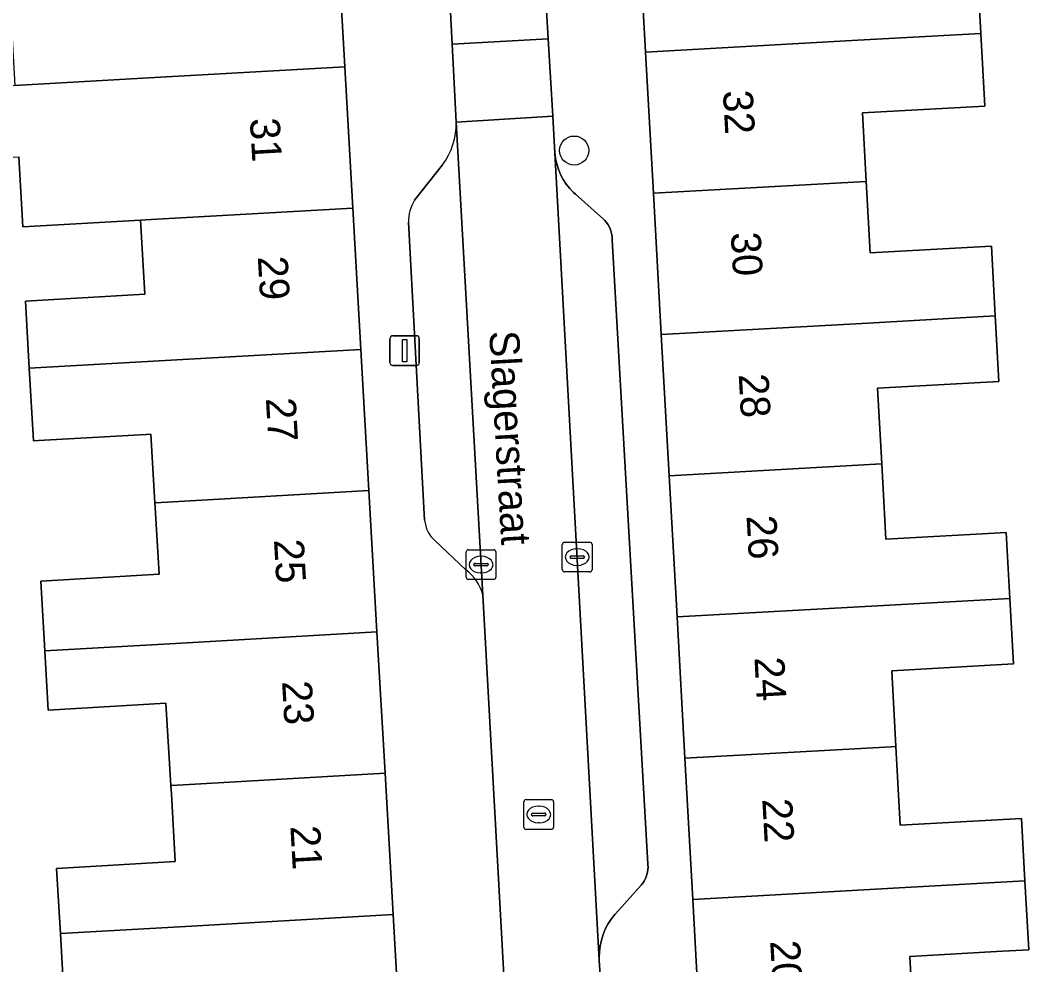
# Model space of a CAD drawing. Extents: x 160856 to 161310, y 384024 to 384878.
# Drawn here: x 161043.05 to 161076.94, y 384786.93 to 384818.67 of the extents above; entities that cross this region are included whole.
import ezdxf

# ---------------------------------------------------------------- set-up
doc = ezdxf.new("R2010")
doc.units = 0
for name, color, linetype in [('IMGEO_Boom', 7, 'Continuous'), ('IMGEO_Erf', 7, 'Continuous'), ('IMGEO_Kolk', 7, 'Continuous'), ('IMGEO_Lichtmast', 7, 'Continuous'), ('IMGEO_Openbare_ruimte_label', 7, 'Continuous'), ('IMGEO_Pand', 7, 'Continuous'), ('IMGEO_Pand_nummerreeks', 7, 'Continuous'), ('IMGEO_Parkeervlak_open', 7, 'Continuous'), ('IMGEO_Rijbaan_lokaal_open', 7, 'Continuous'), ('IMGEO_Rioolput', 7, 'Continuous'), ('IMGEO_Voetpad_open', 7, 'Continuous')]:
    doc.layers.add(name, color=color, linetype=linetype)

msp = doc.modelspace()

# ---------------------------------------------------------------- linework, layer by layer
at = {"layer": 'IMGEO_Boom'}
msp.add_circle((161061.668, 384814.289), 0.489, dxfattribs=at)
at = {"layer": 'IMGEO_Erf'}
for points in [[(161075.205, 384820.489), (161075.331, 384818.226), (161075.466, 384815.784), (161071.355, 384815.556), (161071.483, 384813.252), (161071.616, 384810.849), (161075.687, 384811.075), (161075.817, 384808.732), (161075.939, 384806.528), (161071.859, 384806.301), (161072, 384803.759), (161072.141, 384801.231), (161076.188, 384801.456), (161076.311, 384799.238), (161076.434, 384797.038), (161072.336, 384796.81), (161072.477, 384794.265), (161072.624, 384791.619), (161076.7, 384791.845), (161076.792, 384790.164), (161076.815, 384789.745), (161076.944, 384787.431), (161075.856, 384787.371), (161072.949, 384787.211), (161073.083, 384784.777)], [(161044.542, 384785.537), (161044.402, 384787.978), (161044.277, 384790.169), (161048.262, 384790.397), (161048.132, 384792.679), (161048.116, 384792.954), (161047.948, 384795.715), (161043.998, 384795.489), (161043.876, 384797.475), (161043.742, 384799.825), (161047.718, 384800.052), (161047.589, 384802.295), (161047.58, 384802.45), (161047.447, 384804.76), (161047.285, 384804.75), (161044.881, 384804.613), (161043.672, 384804.544), (161043.499, 384804.534), (161043.359, 384806.972), (161043.23, 384809.232), (161047.237, 384809.462), (161047.095, 384811.95), (161043.145, 384811.725), (161043.011, 384814.074)]]:
    msp.add_lwpolyline(points, dxfattribs=at)
at = {"layer": 'IMGEO_Kolk'}
for p, q in [((161061.269, 384800.204), (161061.269, 384801.056)), ((161061.344, 384801.13), (161062.196, 384801.13)), ((161062.27, 384801.056), (161062.27, 384800.204)), ((161058.039, 384799.95), (161058.039, 384800.802)), ((161058.114, 384800.876), (161058.966, 384800.876)), ((161059.04, 384800.802), (161059.04, 384799.95)), ((161061.757, 384800.91), (161061.782, 384800.91)), ((161058.298, 384800.37), (161058.298, 384800.382)), ((161058.341, 384800.419), (161058.739, 384800.419)), ((161058.527, 384800.656), (161058.552, 384800.656)), ((161058.782, 384800.382), (161058.782, 384800.37)), ((161061.528, 384800.624), (161061.528, 384800.636)), ((161061.966, 384800.587), (161061.568, 384800.587)), ((161061.571, 384800.673), (161061.969, 384800.673)), ((161062.012, 384800.636), (161062.012, 384800.624)), ((161058.736, 384800.333), (161058.338, 384800.333)), ((161058.55, 384800.096), (161058.525, 384800.096)), ((161062.196, 384800.13), (161061.344, 384800.13)), ((161061.78, 384800.35), (161061.755, 384800.35)), ((161058.966, 384799.876), (161058.114, 384799.876))]:
    msp.add_line(p, q, dxfattribs=at)
for points in [[(161061.269, 384800.204), (161061.269, 384801.056)], [(161061.344, 384801.13), (161062.196, 384801.13)], [(161062.27, 384801.056), (161062.27, 384800.204)], [(161058.039, 384799.95), (161058.039, 384800.802)], [(161058.114, 384800.876), (161058.966, 384800.876)], [(161059.04, 384800.802), (161059.04, 384799.95)], [(161062.196, 384800.13), (161061.344, 384800.13)], [(161058.966, 384799.876), (161058.114, 384799.876)]]:
    msp.add_lwpolyline(points, dxfattribs=at)
for centre, radius, start, end in [((161061.346, 384801.054), 0.0765, 91.552, 178.448), ((161061.346, 384801.054), 0.0765, 91.552, 178.448), ((161062.194, 384801.054), 0.0765, 1.552, 88.448), ((161062.194, 384801.054), 0.0765, 1.552, 88.448), ((161058.116, 384800.8), 0.0765, 91.552, 178.448), ((161058.116, 384800.8), 0.0765, 91.552, 178.448), ((161058.964, 384800.8), 0.0765, 1.552, 88.448), ((161058.964, 384800.8), 0.0765, 1.552, 88.448), ((161058.338, 384800.379), 0.0403, 85.8775, 175.7526), ((161058.335, 384800.369), 0.0366, 178.938, 274.7102), ((161058.739, 384800.376), 0.043, 264.8664, 352.4533), ((161058.743, 384800.381), 0.0386, 1.7309, 96.639), ((161061.568, 384800.633), 0.0403, 85.8775, 175.7526), ((161061.565, 384800.623), 0.0366, 178.938, 274.7102), ((161061.969, 384800.63), 0.043, 264.8664, 352.4533), ((161061.973, 384800.635), 0.0386, 1.7309, 96.639), ((161061.346, 384800.206), 0.0765, 181.552, 268.448), ((161061.346, 384800.206), 0.0765, 181.552, 268.448), ((161062.194, 384800.206), 0.0765, 271.552, 358.448), ((161062.194, 384800.206), 0.0765, 271.552, 358.448), ((161058.116, 384799.952), 0.0765, 181.552, 268.448), ((161058.116, 384799.952), 0.0765, 181.552, 268.448), ((161058.964, 384799.952), 0.0765, 271.552, 358.448), ((161058.964, 384799.952), 0.0765, 271.552, 358.448)]:
    msp.add_arc(centre, radius, start, end, dxfattribs=at)
for centre, major_axis, ratio, start_param, end_param in [((161061.756, 384800.63), (-0.387, 0.002), 0.722429, 4.712389, 7.853982), ((161061.781, 384800.63), (-0.39, 0.002), 0.717154, 1.570796, 4.712389), ((161058.526, 384800.376), (-0.387, 0.002), 0.722429, 4.712389, 7.853982), ((161058.551, 384800.376), (-0.39, 0.002), 0.717154, 1.570796, 4.712389)]:
    msp.add_ellipse(centre, major_axis=major_axis, ratio=ratio, start_param=start_param, end_param=end_param, dxfattribs=at)
at = {"layer": 'IMGEO_Lichtmast'}
for p, q in [((161055.474, 384807.166), (161055.474, 384807.966)), ((161055.474, 384807.966), (161055.474, 384807.166)), ((161055.574, 384808.066), (161056.364, 384808.066)), ((161056.364, 384808.066), (161055.574, 384808.066)), ((161056.464, 384807.966), (161056.464, 384807.166)), ((161056.464, 384807.166), (161056.464, 384807.966)), ((161056.364, 384807.066), (161055.574, 384807.066)), ((161055.574, 384807.066), (161056.364, 384807.066))]:
    msp.add_line(p, q, dxfattribs=at)
msp.add_lwpolyline([(161055.894, 384807.941), (161056.044, 384807.941), (161056.044, 384807.191), (161055.894, 384807.191), (161055.894, 384807.941)], dxfattribs=at)
for centre, start, end in [((161055.574, 384807.966), 90, 180), ((161055.574, 384807.966), 90, 180), ((161056.364, 384807.966), 0, 90), ((161056.364, 384807.966), 360, 90), ((161055.574, 384807.166), 180, 270), ((161055.574, 384807.166), 180, 270), ((161056.364, 384807.166), 270, 0), ((161056.364, 384807.166), 270, 0)]:
    msp.add_arc(centre, 0.1, start, end, dxfattribs=at)
at = {"layer": 'IMGEO_Pand'}
for points in [[(161064.068, 384817.6), (161071.002, 384817.986), (161075.331, 384818.226), (161075.205, 384820.489), (161071.066, 384820.259), (161070.921, 384822.863), (161068.79, 384822.745), (161063.797, 384822.467)], [(161053.677, 384821.973), (161048.686, 384821.687), (161046.626, 384821.569), (161042.598, 384821.338), (161042.751, 384818.651), (161042.875, 384816.471), (161047.179, 384816.718), (161053.956, 384817.105)], [(161064.331, 384812.854), (161071.266, 384813.24), (161071.483, 384813.252), (161071.355, 384815.556), (161075.466, 384815.784), (161075.331, 384818.226), (161071.002, 384817.986), (161064.068, 384817.6)], [(161054.227, 384812.357), (161053.956, 384817.105), (161047.179, 384816.718), (161042.875, 384816.471), (161036.825, 384816.126), (161036.962, 384813.728), (161043.011, 384814.074), (161043.145, 384811.725), (161047.095, 384811.95), (161047.451, 384811.97)], [(161064.331, 384812.854), (161064.595, 384808.108), (161071.53, 384808.494), (161075.817, 384808.732), (161075.687, 384811.075), (161071.616, 384810.849), (161071.483, 384813.252), (161071.266, 384813.24)], [(161054.499, 384807.609), (161054.227, 384812.357), (161047.451, 384811.97), (161047.095, 384811.95), (161047.237, 384809.462), (161043.23, 384809.232), (161043.359, 384806.972), (161047.723, 384807.222)], [(161064.859, 384803.362), (161071.794, 384803.748), (161072, 384803.759), (161071.859, 384806.301), (161075.939, 384806.528), (161075.817, 384808.732), (161071.53, 384808.494), (161064.595, 384808.108)], [(161054.499, 384807.609), (161047.723, 384807.222), (161043.359, 384806.972), (161043.499, 384804.534), (161043.672, 384804.544), (161044.881, 384804.613), (161047.285, 384804.75), (161047.447, 384804.76), (161047.58, 384802.45), (161047.995, 384802.474), (161054.77, 384802.862)], [(161064.859, 384803.362), (161065.123, 384798.617), (161072.058, 384799.002), (161076.311, 384799.238), (161076.188, 384801.456), (161072.141, 384801.231), (161072, 384803.759), (161071.794, 384803.748)], [(161054.77, 384802.862), (161047.995, 384802.474), (161047.58, 384802.45), (161047.589, 384802.295), (161047.718, 384800.052), (161043.742, 384799.825), (161043.876, 384797.475), (161048.267, 384797.726), (161055.039, 384798.114)], [(161065.386, 384793.871), (161072.322, 384794.256), (161072.477, 384794.265), (161072.336, 384796.81), (161076.434, 384797.038), (161076.311, 384799.238), (161072.058, 384799.002), (161065.123, 384798.617)], [(161055.039, 384798.114), (161048.267, 384797.726), (161043.876, 384797.475), (161043.998, 384795.489), (161047.948, 384795.715), (161048.116, 384792.954), (161048.539, 384792.978), (161055.314, 384793.366)], [(161072.477, 384794.265), (161072.322, 384794.256), (161065.386, 384793.871), (161065.65, 384789.125), (161072.586, 384789.51), (161076.815, 384789.745), (161076.792, 384790.164), (161076.7, 384791.845), (161072.624, 384791.619)], [(161055.314, 384793.366), (161048.539, 384792.978), (161048.116, 384792.954), (161048.132, 384792.679), (161048.262, 384790.397), (161044.277, 384790.169), (161044.402, 384787.978), (161048.811, 384788.23), (161055.585, 384788.618)], [(161076.944, 384787.431), (161076.815, 384789.745), (161072.586, 384789.51), (161065.65, 384789.125), (161065.914, 384784.379), (161073.083, 384784.777), (161072.949, 384787.211), (161075.856, 384787.371)], [(161055.585, 384788.618), (161048.811, 384788.23), (161044.402, 384787.978), (161044.542, 384785.537), (161048.538, 384785.766), (161048.67, 384783.459), (161049.083, 384783.483), (161055.857, 384783.87)]]:
    msp.add_lwpolyline(points, close=True, dxfattribs=at)
at = {"layer": 'IMGEO_Parkeervlak_open'}
for points in [[(161058.598, 384799.354), (161057.699, 384815.242)], [(161057.245, 384813.813), (161056.305, 384812.619)], [(161056.105, 384811.881), (161056.642, 384801.868)], [(161056.989, 384801.182), (161058.026, 384800.206)]]:
    msp.add_lwpolyline(points, dxfattribs=at)
msp.add_lwpolyline([(161061.021, 384814.215), (161062.512, 384787.086), (161062.509, 384787.171), (161062.515, 384787.367), (161062.539, 384787.562), (161062.58, 384787.755), (161062.638, 384787.942), (161062.713, 384788.124), (161062.803, 384788.299), (161062.909, 384788.464), (161063.029, 384788.62), (161063.163, 384788.764), (161063.917, 384789.606), (161063.969, 384789.67), (161064.015, 384789.738), (161064.055, 384789.811), (161064.088, 384789.886), (161064.114, 384789.964), (161064.133, 384790.044), (161064.145, 384790.126), (161064.15, 384790.208), (161064.147, 384790.291), (161064.145, 384790.316), (161062.948, 384811.286), (161062.944, 384811.375), (161062.932, 384811.463), (161062.912, 384811.549), (161062.884, 384811.634), (161062.849, 384811.715), (161062.807, 384811.793), (161062.757, 384811.868), (161062.702, 384811.937), (161062.654, 384811.988), (161061.707, 384812.82), (161061.648, 384812.875), (161061.519, 384813.013), (161061.403, 384813.162), (161061.301, 384813.321), (161061.213, 384813.489), (161061.141, 384813.663), (161061.085, 384813.843), (161061.045, 384814.028)], close=True, dxfattribs=at)
for centre, radius, start, end in [((161055.439, 384815.173), 2.261, 323.0069, 1.7425), ((161057.329, 384811.945), 1.226, 146.6676, 183.0062), ((161057.682, 384801.963), 1.044, 185.2265, 228.4369), ((161057.105, 384798.97), 1.541, 14.4293, 53.3224)]:
    msp.add_arc(centre, radius, start, end, dxfattribs=at)
at = {"layer": 'IMGEO_Rijbaan_lokaal_open'}
msp.add_lwpolyline([(161055.974, 384846.624), (161056.109, 384843.993), (161056.61, 384836.285), (161057.563, 384817.865), (161060.792, 384818.044), (161060.477, 384823.353), (161059.343, 384843.106)], dxfattribs=at)
for points in [[(161057.699, 384815.242), (161060.947, 384815.449), (161060.792, 384818.044), (161057.563, 384817.865)], [(161057.699, 384815.242), (161058.598, 384799.354), (161059.355, 384785.558), (161060.831, 384758.662), (161060.837, 384758.55), (161064.049, 384758.727), (161062.707, 384784.049), (161062.512, 384787.086), (161061.021, 384814.215), (161060.947, 384815.449)]]:
    msp.add_lwpolyline(points, close=True, dxfattribs=at)
at = {"layer": 'IMGEO_Rioolput'}
for p, q in [((161059.976, 384791.554), (161059.976, 384792.406)), ((161060.051, 384792.48), (161060.903, 384792.48)), ((161060.464, 384792.26), (161060.489, 384792.26)), ((161060.977, 384792.406), (161060.977, 384791.554)), ((161060.235, 384791.974), (161060.235, 384791.986)), ((161060.673, 384791.937), (161060.275, 384791.937)), ((161060.278, 384792.023), (161060.676, 384792.023)), ((161060.719, 384791.986), (161060.719, 384791.974)), ((161060.487, 384791.7), (161060.462, 384791.7)), ((161060.903, 384791.48), (161060.051, 384791.48))]:
    msp.add_line(p, q, dxfattribs=at)
for points in [[(161059.976, 384791.554), (161059.976, 384792.406)], [(161060.051, 384792.48), (161060.903, 384792.48)], [(161060.977, 384792.406), (161060.977, 384791.554)], [(161060.903, 384791.48), (161060.051, 384791.48)]]:
    msp.add_lwpolyline(points, dxfattribs=at)
for centre, radius, start, end in [((161060.053, 384792.404), 0.0765, 91.552, 178.448), ((161060.053, 384792.404), 0.0765, 91.552, 178.448), ((161060.901, 384792.404), 0.0765, 1.552, 88.448), ((161060.901, 384792.404), 0.0765, 1.552, 88.448), ((161060.275, 384791.983), 0.0403, 85.8775, 175.7526), ((161060.272, 384791.973), 0.0366, 178.938, 274.7102), ((161060.676, 384791.98), 0.043, 264.8664, 352.4533), ((161060.68, 384791.985), 0.0386, 1.7309, 96.639), ((161060.053, 384791.556), 0.0765, 181.552, 268.448), ((161060.053, 384791.556), 0.0765, 181.552, 268.448), ((161060.901, 384791.556), 0.0765, 271.552, 358.448), ((161060.901, 384791.556), 0.0765, 271.552, 358.448)]:
    msp.add_arc(centre, radius, start, end, dxfattribs=at)
for centre, major_axis, ratio, start_param, end_param in [((161060.463, 384791.98), (-0.387, 0.002), 0.722429, 4.712389, 7.853982), ((161060.488, 384791.98), (-0.39, 0.002), 0.717154, 1.570796, 4.712389)]:
    msp.add_ellipse(centre, major_axis=major_axis, ratio=ratio, start_param=start_param, end_param=end_param, dxfattribs=at)
at = {"layer": 'IMGEO_Voetpad_open'}
for points in [[(161057.699, 384815.242), (161057.563, 384817.865), (161056.61, 384836.285)], [(161060.477, 384823.353), (161060.792, 384818.044), (161060.947, 384815.449), (161061.021, 384814.215), (161061.045, 384814.028), (161061.085, 384813.843), (161061.141, 384813.663), (161061.213, 384813.489), (161061.301, 384813.321), (161061.403, 384813.162), (161061.519, 384813.013), (161061.648, 384812.875), (161061.707, 384812.82), (161062.654, 384811.988), (161062.702, 384811.937), (161062.757, 384811.868), (161062.807, 384811.793), (161062.849, 384811.715), (161062.884, 384811.634), (161062.912, 384811.549), (161062.932, 384811.463), (161062.944, 384811.375), (161062.948, 384811.286), (161064.145, 384790.316), (161064.147, 384790.291), (161064.15, 384790.208), (161064.145, 384790.126), (161064.133, 384790.044), (161064.114, 384789.964), (161064.088, 384789.886), (161064.055, 384789.811), (161064.015, 384789.738), (161063.969, 384789.67), (161063.917, 384789.606), (161063.163, 384788.764), (161063.029, 384788.62), (161062.909, 384788.464), (161062.803, 384788.299), (161062.713, 384788.124), (161062.638, 384787.942), (161062.58, 384787.755), (161062.539, 384787.562), (161062.515, 384787.367), (161062.509, 384787.171), (161062.512, 384787.086), (161062.707, 384784.049)], [(161067.761, 384751.157), (161067.497, 384755.903), (161067.233, 384760.649), (161066.969, 384765.395), (161066.705, 384770.141), (161066.442, 384774.887), (161066.178, 384779.633), (161065.914, 384784.379), (161065.65, 384789.125), (161065.386, 384793.871), (161065.123, 384798.617), (161064.859, 384803.362), (161064.595, 384808.108), (161064.331, 384812.854), (161064.068, 384817.6), (161063.797, 384822.467)], [(161053.677, 384821.973), (161053.956, 384817.105), (161054.227, 384812.357), (161054.499, 384807.609), (161054.77, 384802.862), (161055.039, 384798.114), (161055.314, 384793.366), (161055.585, 384788.618), (161055.857, 384783.87), (161056.129, 384779.122), (161056.4, 384774.374), (161056.672, 384769.627), (161056.944, 384764.879), (161057.215, 384760.131), (161057.487, 384755.383)], [(161056.305, 384812.619), (161057.245, 384813.813)], [(161056.642, 384801.868), (161056.105, 384811.881)], [(161058.026, 384800.206), (161056.989, 384801.182)], [(161059.355, 384785.558), (161058.598, 384799.354)]]:
    msp.add_lwpolyline(points, dxfattribs=at)
for centre, radius, start, end in [((161055.439, 384815.173), 2.261, 323.0069, 1.7425), ((161057.329, 384811.945), 1.226, 146.6676, 183.0062), ((161057.682, 384801.963), 1.044, 185.2265, 228.4369), ((161057.105, 384798.97), 1.541, 14.4293, 53.3224)]:
    msp.add_arc(centre, radius, start, end, dxfattribs=at)

# ---------------------------------------------------------------- texts
at = {"layer": 'IMGEO_Openbare_ruimte_label'}
msp.add_text('Slagerstraat', height=1, rotation=273.2689, dxfattribs=at).set_placement((161058.812, 384808.215))
at = {"layer": 'IMGEO_Pand_nummerreeks'}
for s, rotation, p in [('32', 273.1815, (161066.664, 384816.295)), ('31', 273.2747, (161050.77, 384815.364)), ('30', 273.1815, (161066.929, 384811.529)), ('29', 273.2747, (161051.035, 384810.721)), ('28', 273.1815, (161067.194, 384806.769)), ('27', 273.2771, (161051.307, 384805.965)), ('26', 273.1815, (161067.458, 384802.012)), ('25', 273.2771, (161051.579, 384801.209)), ('24', 273.1815, (161067.723, 384797.252)), ('23', 273.2771, (161051.851, 384796.453)), ('22', 273.1797, (161067.987, 384792.495)), ('21', 273.2771, (161052.13, 384791.584)), ('20', 273.1797, (161068.252, 384787.729))]:
    msp.add_text(s, height=1, rotation=rotation, dxfattribs=at).set_placement(p)

doc.saveas('drawing.dxf')
